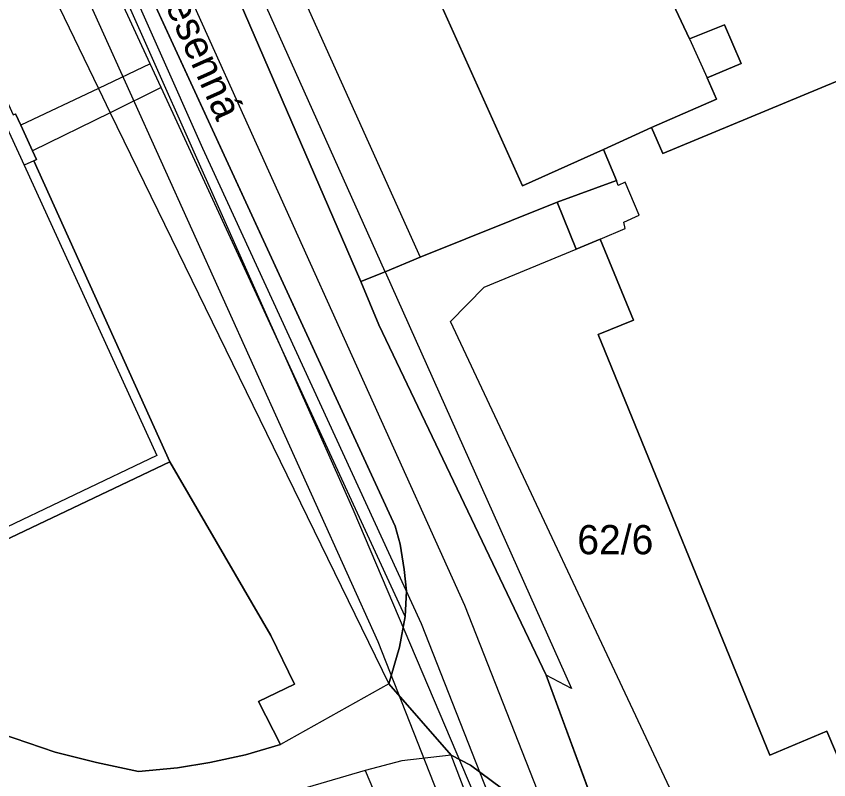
# Model space of a CAD drawing. Extents: x -264070 to -262271, y -1238894 to -1238141.
# Drawn here: x -263405.7 to -263350.2, y -1238835.1 to -1238782.8 of the extents above; entities that cross this region are included whole.
import ezdxf

# ---------------------------------------------------------------- set-up
doc = ezdxf.new("R2010")
doc.units = 0
for name, color, linetype in [('body_kn', 7, 'Continuous'), ('kladpar_druhypozemkov', 7, 'Continuous'), ('kladpar_hranice', 7, 'Continuous'), ('kladpar_parcelnecisla', 7, 'Continuous'), ('kladpar_plochy', 7, 'Continuous'), ('popisy', 7, 'Continuous'), ('tarchy_linie', 7, 'Continuous'), ('zappar_hrandruhpozemk', 7, 'Continuous')]:
    doc.layers.add(name, color=color, linetype=linetype)

msp = doc.modelspace()

# ---------------------------------------------------------------- linework, layer by layer
at = {"layer": 'body_kn'}
for p, q in [((-263357.29, -1238783.39), (-263357.29, -1238783.39)), ((-263359.69, -1238784.36), (-263359.69, -1238784.36)), ((-263359.69, -1238784.36), (-263359.69, -1238784.36)), ((-263396.59, -1238786.06), (-263396.59, -1238786.06)), ((-263356.15, -1238786.03), (-263356.15, -1238786.03)), ((-263358.48, -1238787.03), (-263358.48, -1238787.03)), ((-263400.13, -1238787.75), (-263400.13, -1238787.75)), ((-263400.13, -1238787.75), (-263400.13, -1238787.75)), ((-263395.83, -1238787.69), (-263395.83, -1238787.69)), ((-263357.83, -1238788.47), (-263357.83, -1238788.47)), ((-263399.33, -1238789.41), (-263399.33, -1238789.41)), ((-263399.33, -1238789.41), (-263399.33, -1238789.41)), ((-263405.43, -1238790.27), (-263405.43, -1238790.27)), ((-263362.28, -1238790.41), (-263362.28, -1238790.41)), ((-263393, -1238791.83), (-263393, -1238791.83)), ((-263365.56, -1238791.93), (-263365.56, -1238791.93)), ((-263404.64, -1238792.02), (-263404.64, -1238792.02)), ((-263361.52, -1238792.21), (-263361.52, -1238792.21)), ((-263405.21, -1238793), (-263405.21, -1238793)), ((-263405.21, -1238793), (-263405.21, -1238793)), ((-263404.55, -1238792.7), (-263404.55, -1238792.7)), ((-263404.55, -1238792.7), (-263404.55, -1238792.7)), ((-263404.37, -1238792.62), (-263404.37, -1238792.62)), ((-263364.69, -1238794.04), (-263364.69, -1238794.04)), ((-263364.08, -1238794.16), (-263364.08, -1238794.16)), ((-263371.12, -1238794.41), (-263371.12, -1238794.41)), ((-263371.12, -1238794.41), (-263371.12, -1238794.41)), ((-263364.56, -1238794.38), (-263364.56, -1238794.38)), ((-263368.75, -1238795.52), (-263368.75, -1238795.52)), ((-263363.14, -1238796.43), (-263363.14, -1238796.43)), ((-263364.18, -1238796.91), (-263364.18, -1238796.91)), ((-263364.08, -1238797.34), (-263364.08, -1238797.34)), ((-263365.81, -1238798.06), (-263365.81, -1238798.06)), ((-263365.81, -1238798.06), (-263365.81, -1238798.06)), ((-263367.45, -1238798.75), (-263367.45, -1238798.75)), ((-263378.12, -1238799.3), (-263378.12, -1238799.3)), ((-263380.52, -1238800.3), (-263380.52, -1238800.3)), ((-263380.52, -1238800.3), (-263380.52, -1238800.3)), ((-263382.17, -1238800.97), (-263382.17, -1238800.97)), ((-263373.73, -1238801.34), (-263373.73, -1238801.34)), ((-263363.51, -1238803.61), (-263363.51, -1238803.61)), ((-263380.94, -1238803.93), (-263380.94, -1238803.93)), ((-263376.03, -1238803.7), (-263376.03, -1238803.7)), ((-263365.94, -1238804.6), (-263365.94, -1238804.6)), ((-263396.14, -1238812.88), (-263396.14, -1238812.88)), ((-263395.24, -1238813.3), (-263395.24, -1238813.3)), ((-263382.73, -1238816.54), (-263382.73, -1238816.54)), ((-263379.82, -1238817.71), (-263379.82, -1238817.71)), ((-263379.82, -1238817.71), (-263379.82, -1238817.71)), ((-263379.49, -1238818.94), (-263379.49, -1238818.94)), ((-263379.22, -1238820.68), (-263379.22, -1238820.68)), ((-263379.05, -1238822.15), (-263379.05, -1238822.15)), ((-263375.09, -1238823.12), (-263375.09, -1238823.12)), ((-263379.14, -1238823.89), (-263379.14, -1238823.89)), ((-263379.14, -1238823.89), (-263379.14, -1238823.89)), ((-263378.04, -1238824.37), (-263378.04, -1238824.37)), ((-263388.33, -1238825.18), (-263388.33, -1238825.18)), ((-263380.99, -1238825.62), (-263380.99, -1238825.62)), ((-263379.53, -1238825.98), (-263379.53, -1238825.98)), ((-263369.5, -1238827.9), (-263369.5, -1238827.9)), ((-263386.71, -1238828.53), (-263386.71, -1238828.53)), ((-263380.25, -1238828.49), (-263380.25, -1238828.49)), ((-263367.76, -1238828.82), (-263367.76, -1238828.82)), ((-263389.17, -1238829.71), (-263389.17, -1238829.71)), ((-263350.28, -1238831.75), (-263350.28, -1238831.75)), ((-263387.68, -1238832.66), (-263387.68, -1238832.66)), ((-263403.09, -1238833.17), (-263403.09, -1238833.17)), ((-263390.06, -1238833.35), (-263390.06, -1238833.35)), ((-263375.99, -1238833.38), (-263375.99, -1238833.38)), ((-263375.99, -1238833.38), (-263375.99, -1238833.38)), ((-263354.2, -1238833.39), (-263354.2, -1238833.39)), ((-263400.27, -1238833.88), (-263400.27, -1238833.88)), ((-263394.71, -1238834.25), (-263394.71, -1238834.25)), ((-263392.51, -1238833.89), (-263392.51, -1238833.89)), ((-263379.36, -1238833.76), (-263379.36, -1238833.76)), ((-263374.68, -1238834.07), (-263374.68, -1238834.07)), ((-263397.39, -1238834.5), (-263397.39, -1238834.5)), ((-263381.88, -1238834.43), (-263381.88, -1238834.43))]:
    msp.add_line(p, q, dxfattribs=at)
at = {"layer": 'kladpar_druhypozemkov'}
msp.add_line((-263364.41, -1238817.59), (-263364.41, -1238817.59), dxfattribs=at)
at = {"layer": 'kladpar_hranice'}
for points in [[(-263368.82, -1238764.58), (-263368.59, -1238765.1), (-263367.57, -1238767.47), (-263367.52, -1238767.58), (-263366.7, -1238769.47), (-263359.69, -1238784.36), (-263357.29, -1238783.39), (-263356.15, -1238786.03), (-263358.48, -1238787.03), (-263357.83, -1238788.47), (-263362.28, -1238790.41), (-263365.56, -1238791.93), (-263371.12, -1238794.41), (-263387.74, -1238757.44), (-263394.53, -1238760.42), (-263395.22, -1238759.02), (-263383.41, -1238753.6), (-263380.56, -1238752.29), (-263378.69, -1238751.65), (-263377.54, -1238753.78), (-263375.44, -1238752.84), (-263374.56, -1238752.44), (-263374.16, -1238752.26), (-263368.82, -1238764.58)], [(-263344.87, -1238785.28), (-263361.52, -1238792.21), (-263362.28, -1238790.41), (-263357.83, -1238788.47), (-263358.48, -1238787.03), (-263356.15, -1238786.03), (-263357.29, -1238783.39), (-263359.69, -1238784.36), (-263366.7, -1238769.47), (-263363.73, -1238768.06), (-263361.91, -1238767.19), (-263361.78, -1238767.13), (-263354.83, -1238763.99), (-263350.77, -1238762.16), (-263337.89, -1238756.35)], [(-263387.74, -1238757.44), (-263371.12, -1238794.41)], [(-263398.61, -1238762.95), (-263382.17, -1238800.97), (-263380.94, -1238803.93), (-263369.5, -1238827.9), (-263363.74, -1238843.52), (-263368.03, -1238845.26), (-263370.89, -1238837.16), (-263372.54, -1238835.63), (-263374.68, -1238834.07), (-263375.99, -1238833.38), (-263380.25, -1238828.49), (-263379.53, -1238825.98), (-263379.14, -1238823.89), (-263379.05, -1238822.15), (-263379.22, -1238820.68), (-263379.49, -1238818.94), (-263379.82, -1238817.71), (-263403.2, -1238766.95)], [(-263371.12, -1238794.41), (-263365.56, -1238791.93), (-263364.69, -1238794.04), (-263368.75, -1238795.52), (-263378.12, -1238799.3), (-263380.52, -1238800.3), (-263382.17, -1238800.97), (-263398.61, -1238762.95)], [(-263403.2, -1238766.95), (-263379.82, -1238817.71)], [(-263415.13, -1238769.29), (-263405.97, -1238789.56), (-263405.79, -1238789.48), (-263405.43, -1238790.27), (-263404.64, -1238792.02), (-263404.37, -1238792.62), (-263404.55, -1238792.7), (-263395.24, -1238813.3), (-263407.58, -1238819.17), (-263427.56, -1238775.1), (-263415.13, -1238769.29)], [(-263427.56, -1238775.1), (-263407.58, -1238819.17), (-263395.24, -1238813.3), (-263388.33, -1238825.18), (-263386.71, -1238828.53), (-263389.17, -1238829.71), (-263387.68, -1238832.66), (-263390.06, -1238833.35), (-263392.51, -1238833.89), (-263394.71, -1238834.25), (-263397.39, -1238834.5), (-263400.27, -1238833.88), (-263403.09, -1238833.17), (-263406.82, -1238831.91)], [(-263350.07, -1238849.2), (-263351.56, -1238849.87), (-263351.91, -1238849.09), (-263354.72, -1238842.83), (-263350.96, -1238841.22), (-263352.35, -1238837.9), (-263348.37, -1238836.24), (-263350.28, -1238831.75), (-263354.2, -1238833.39), (-263365.94, -1238804.6), (-263363.51, -1238803.61), (-263365.81, -1238798.06), (-263367.45, -1238798.75), (-263368.75, -1238795.52), (-263364.69, -1238794.04), (-263365.56, -1238791.93), (-263362.28, -1238790.41), (-263361.52, -1238792.21), (-263344.87, -1238785.28)], [(-263406.82, -1238831.91), (-263403.09, -1238833.17), (-263400.27, -1238833.88), (-263397.39, -1238834.5), (-263394.71, -1238834.25), (-263392.51, -1238833.89), (-263390.06, -1238833.35), (-263387.68, -1238832.66), (-263389.17, -1238829.71), (-263386.71, -1238828.53), (-263388.33, -1238825.18), (-263395.24, -1238813.3), (-263404.55, -1238792.7), (-263404.37, -1238792.62), (-263404.64, -1238792.02), (-263405.43, -1238790.27), (-263405.79, -1238789.48)], [(-263365.81, -1238798.06), (-263363.51, -1238803.61), (-263365.94, -1238804.6), (-263354.2, -1238833.39), (-263350.28, -1238831.75), (-263348.37, -1238836.24), (-263352.35, -1238837.9), (-263350.96, -1238841.22), (-263354.72, -1238842.83), (-263356.01, -1238839.91), (-263359.9, -1238841.73), (-263362.48, -1238842.93), (-263363.2, -1238843.27), (-263363.74, -1238843.52), (-263369.5, -1238827.9), (-263380.94, -1238803.93), (-263382.17, -1238800.97), (-263380.52, -1238800.3), (-263378.12, -1238799.3), (-263368.75, -1238795.52), (-263367.45, -1238798.75), (-263365.81, -1238798.06)], [(-263379.82, -1238817.71), (-263379.49, -1238818.94), (-263379.22, -1238820.68), (-263379.05, -1238822.15), (-263379.14, -1238823.89), (-263379.53, -1238825.98), (-263380.25, -1238828.49), (-263375.99, -1238833.38), (-263374.68, -1238834.07), (-263372.54, -1238835.63)]]:
    msp.add_lwpolyline(points, dxfattribs=at)
at = {"layer": 'kladpar_plochy'}
for p, q in [((-263398.61, -1238762.95), (-263382.17, -1238800.97)), ((-263379.82, -1238817.71), (-263403.2, -1238766.95)), ((-263382.17, -1238800.97), (-263380.94, -1238803.93)), ((-263380.94, -1238803.93), (-263369.5, -1238827.9)), ((-263407.58, -1238819.17), (-263395.24, -1238813.3)), ((-263395.24, -1238813.3), (-263388.33, -1238825.18)), ((-263379.49, -1238818.94), (-263379.82, -1238817.71)), ((-263379.22, -1238820.68), (-263379.49, -1238818.94)), ((-263379.05, -1238822.15), (-263379.22, -1238820.68)), ((-263379.14, -1238823.89), (-263379.05, -1238822.15)), ((-263379.53, -1238825.98), (-263379.14, -1238823.89)), ((-263388.33, -1238825.18), (-263386.71, -1238828.53)), ((-263380.25, -1238828.49), (-263379.53, -1238825.98)), ((-263369.5, -1238827.9), (-263363.74, -1238843.52)), ((-263386.71, -1238828.53), (-263389.17, -1238829.71)), ((-263375.99, -1238833.38), (-263380.25, -1238828.49)), ((-263389.17, -1238829.71), (-263387.68, -1238832.66)), ((-263403.09, -1238833.17), (-263406.82, -1238831.91)), ((-263387.68, -1238832.66), (-263390.06, -1238833.35)), ((-263400.27, -1238833.88), (-263403.09, -1238833.17)), ((-263390.06, -1238833.35), (-263392.51, -1238833.89)), ((-263374.68, -1238834.07), (-263375.99, -1238833.38)), ((-263397.39, -1238834.5), (-263400.27, -1238833.88)), ((-263394.71, -1238834.25), (-263397.39, -1238834.5)), ((-263392.51, -1238833.89), (-263394.71, -1238834.25)), ((-263372.54, -1238835.63), (-263374.68, -1238834.07))]:
    msp.add_line(p, q, dxfattribs=at)
for points in [[(-263368.82, -1238764.58), (-263368.59, -1238765.1), (-263367.57, -1238767.47), (-263367.52, -1238767.58), (-263366.7, -1238769.47), (-263359.69, -1238784.36), (-263357.29, -1238783.39), (-263356.15, -1238786.03), (-263358.48, -1238787.03), (-263357.83, -1238788.47), (-263362.28, -1238790.41), (-263365.56, -1238791.93), (-263371.12, -1238794.41), (-263387.74, -1238757.44), (-263394.53, -1238760.42), (-263395.22, -1238759.02), (-263383.41, -1238753.6), (-263380.56, -1238752.29), (-263378.69, -1238751.65), (-263377.54, -1238753.78), (-263375.44, -1238752.84), (-263374.56, -1238752.44), (-263374.16, -1238752.26)], [(-263415.13, -1238769.29), (-263405.97, -1238789.56), (-263405.79, -1238789.48), (-263405.43, -1238790.27), (-263404.64, -1238792.02), (-263404.37, -1238792.62), (-263404.55, -1238792.7), (-263395.24, -1238813.3), (-263407.58, -1238819.17), (-263427.56, -1238775.1)], [(-263365.81, -1238798.06), (-263363.51, -1238803.61), (-263365.94, -1238804.6), (-263354.2, -1238833.39), (-263350.28, -1238831.75), (-263348.37, -1238836.24), (-263352.35, -1238837.9), (-263350.96, -1238841.22), (-263354.72, -1238842.83), (-263356.01, -1238839.91), (-263359.9, -1238841.73), (-263362.48, -1238842.93), (-263363.2, -1238843.27), (-263363.74, -1238843.52), (-263369.5, -1238827.9), (-263380.94, -1238803.93), (-263382.17, -1238800.97), (-263380.52, -1238800.3), (-263378.12, -1238799.3), (-263368.75, -1238795.52), (-263367.45, -1238798.75)]]:
    msp.add_lwpolyline(points, close=True, dxfattribs=at)
for points in [[(-263344.87, -1238785.28), (-263361.52, -1238792.21), (-263362.28, -1238790.41), (-263357.83, -1238788.47), (-263358.48, -1238787.03), (-263356.15, -1238786.03), (-263357.29, -1238783.39), (-263359.69, -1238784.36), (-263366.7, -1238769.47), (-263363.73, -1238768.06), (-263361.91, -1238767.19), (-263361.78, -1238767.13), (-263354.83, -1238763.99), (-263350.77, -1238762.16), (-263337.89, -1238756.35)], [(-263387.74, -1238757.44), (-263371.12, -1238794.41), (-263365.56, -1238791.93), (-263364.69, -1238794.04), (-263368.75, -1238795.52), (-263378.12, -1238799.3), (-263380.52, -1238800.3), (-263382.17, -1238800.97), (-263398.61, -1238762.95)], [(-263403.2, -1238766.95), (-263379.82, -1238817.71), (-263379.49, -1238818.94), (-263379.22, -1238820.68), (-263379.05, -1238822.15), (-263379.14, -1238823.89), (-263379.53, -1238825.98), (-263380.25, -1238828.49), (-263375.99, -1238833.38), (-263374.68, -1238834.07), (-263372.54, -1238835.63)], [(-263350.07, -1238849.2), (-263351.56, -1238849.87), (-263351.91, -1238849.09), (-263354.72, -1238842.83), (-263350.96, -1238841.22), (-263352.35, -1238837.9), (-263348.37, -1238836.24), (-263350.28, -1238831.75), (-263354.2, -1238833.39), (-263365.94, -1238804.6), (-263363.51, -1238803.61), (-263365.81, -1238798.06), (-263367.45, -1238798.75), (-263368.75, -1238795.52), (-263364.69, -1238794.04), (-263365.56, -1238791.93), (-263362.28, -1238790.41), (-263361.52, -1238792.21), (-263344.87, -1238785.28)], [(-263406.82, -1238831.91), (-263403.09, -1238833.17), (-263400.27, -1238833.88), (-263397.39, -1238834.5), (-263394.71, -1238834.25), (-263392.51, -1238833.89), (-263390.06, -1238833.35), (-263387.68, -1238832.66), (-263389.17, -1238829.71), (-263386.71, -1238828.53), (-263388.33, -1238825.18), (-263395.24, -1238813.3), (-263404.55, -1238792.7), (-263404.37, -1238792.62), (-263404.64, -1238792.02), (-263405.43, -1238790.27), (-263405.79, -1238789.48)]]:
    msp.add_lwpolyline(points, dxfattribs=at)
at = {"layer": 'tarchy_linie'}
for points in [[(-263432.86, -1238704.96), (-263421.94, -1238728.91), (-263407.44, -1238760.98), (-263382.73, -1238816.54), (-263370.12, -1238846.22)], [(-263438.67, -1238707.5), (-263426.4, -1238733.67), (-263410.58, -1238752.26), (-263393, -1238791.83), (-263378.04, -1238824.37), (-263372.7, -1238837.95), (-263367.93, -1238845.22)], [(-263407.84, -1238750.54), (-263375.09, -1238823.12), (-263369.84, -1238836.47), (-263364.91, -1238843.99), (-263367.93, -1238845.22), (-263368.03, -1238845.26), (-263368.43, -1238845.49), (-263369.03, -1238845.76), (-263369.25, -1238845.85), (-263369.58, -1238845.98), (-263370.12, -1238846.22), (-263371.52, -1238846.84), (-263373.05, -1238843.26), (-263375.56, -1238839.43), (-263380.99, -1238825.62), (-263412.82, -1238755.1)]]:
    msp.add_lwpolyline(points, dxfattribs=at)
at = {"layer": 'zappar_hrandruhpozemk'}
for p, q in [((-263380.52, -1238800.3), (-263398.63, -1238759.83)), ((-263395.39, -1238760.86), (-263378.12, -1238799.3)), ((-263412.51, -1238761.95), (-263400.13, -1238787.75)), ((-263396.59, -1238786.06), (-263406.79, -1238763.94)), ((-263359.69, -1238784.36), (-263358.48, -1238787.03)), ((-263395.83, -1238787.69), (-263396.59, -1238786.06)), ((-263400.13, -1238787.75), (-263399.33, -1238789.41)), ((-263379.14, -1238823.89), (-263395.83, -1238787.69)), ((-263406.65, -1238789.87), (-263405.21, -1238793)), ((-263404.55, -1238792.7), (-263405.21, -1238793)), ((-263363.14, -1238796.43), (-263364.08, -1238794.16)), ((-263380.52, -1238800.3), (-263367.76, -1238828.82)), ((-263359.5, -1238838.89), (-263376.03, -1238803.7)), ((-263367.76, -1238828.82), (-263369.5, -1238827.9)), ((-263381.88, -1238834.43), (-263389.35, -1238836.61)), ((-263381.88, -1238834.43), (-263376.84, -1238846.16))]:
    msp.add_line(p, q, dxfattribs=at)
for points in [[(-263396.59, -1238786.06), (-263400.13, -1238787.75), (-263405.43, -1238790.27)], [(-263395.83, -1238787.69), (-263399.33, -1238789.41), (-263404.64, -1238792.02)], [(-263399.33, -1238789.41), (-263380.25, -1238828.49), (-263387.68, -1238832.66)], [(-263405.21, -1238793), (-263396.14, -1238812.88), (-263407.42, -1238818.25)], [(-263364.08, -1238794.16), (-263364.56, -1238794.38), (-263364.69, -1238794.04)], [(-263365.81, -1238798.06), (-263364.08, -1238797.34), (-263364.18, -1238796.91), (-263363.14, -1238796.43)], [(-263376.03, -1238803.7), (-263373.73, -1238801.34), (-263367.45, -1238798.75)], [(-263375.99, -1238833.38), (-263379.36, -1238833.76), (-263381.88, -1238834.43)], [(-263376.84, -1238846.16), (-263372.03, -1238843.77), (-263375.99, -1238833.38)]]:
    msp.add_lwpolyline(points, dxfattribs=at)

# ---------------------------------------------------------------- texts
at = {"layer": 'kladpar_parcelnecisla'}
msp.add_text('62/6', height=2, dxfattribs=at).set_placement((-263367.365, -1238819.63))
at = {"layer": 'popisy'}
msp.add_text('Jesenná', height=2, rotation=294, dxfattribs=at).set_placement((-263396.122, -1238780.829))

doc.saveas('drawing.dxf')
